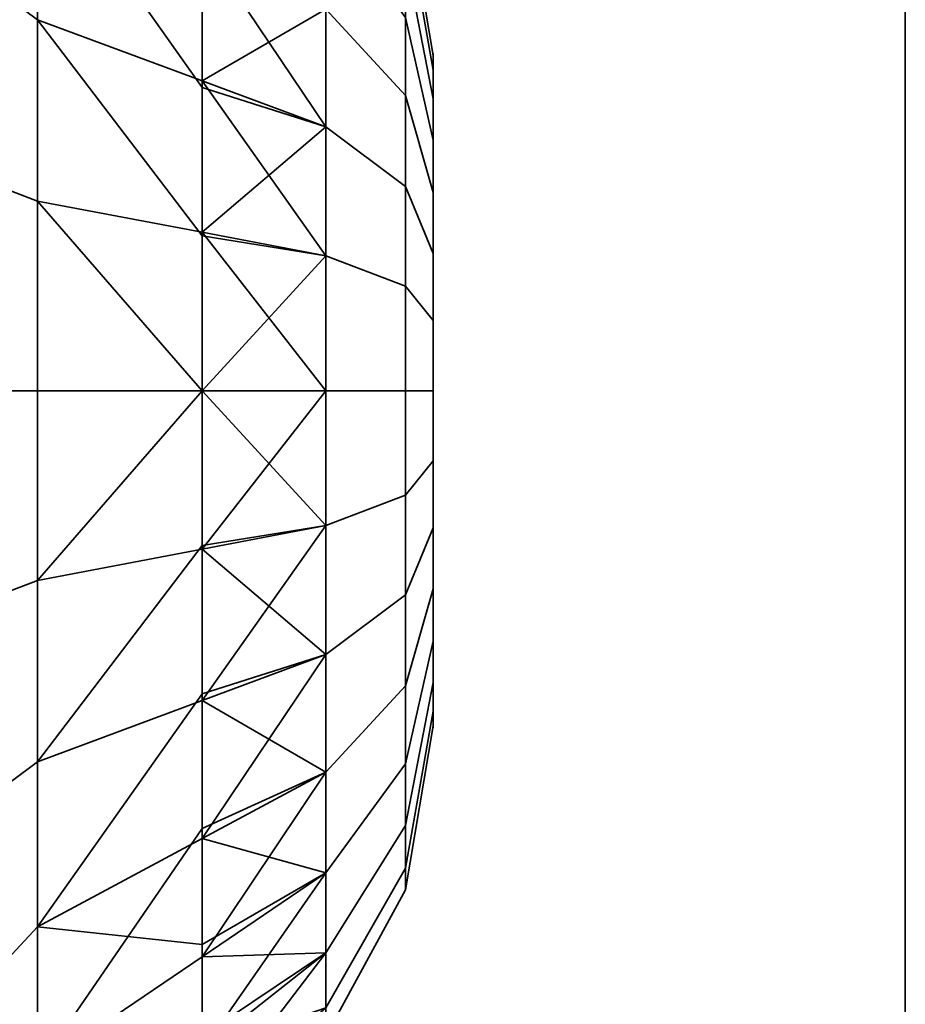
# Model space of a CAD drawing. Header units: millimetres. Extents: x -603 to 3703, y -120 to 249.
# Tile 838 of 1056: x 2486.19 to 2487.5, y -19.41 to -17.95. Entities that reach past the tile are written whole.
import ezdxf

# ---------------------------------------------------------------- set-up
doc = ezdxf.new("R2010")
doc.units = ezdxf.units.MM
doc.layers.add('151', color=7, linetype='Continuous', true_color=0xffffff)

# ---------------------------------------------------------------- blocks, each defined once
blk = doc.blocks.new('UG_SURFACE_003')
at = {"layer": '151', "color": 252, "linetype": 'Continuous', "lineweight": 35}
for points in [[(3702.5001, -30, 2213.0001), (3702.5001, 229.8, 2213.0001), (2297.4999, 229.8, 2213.0001), (2297.4999, -30, 2213.0001)], [(2447.5, -30, 2063), (2447.5, 229.8, 2063), (3552.5, 229.8, 2063), (3552.5, -30, 2063)]]:
    blk.add_3dface(points, dxfattribs=at)
blk = doc.blocks.new('UG_SURFACE_185')
at = {"layer": '151', "color": 252, "linetype": 'Continuous', "lineweight": 35}
for points in [[(2486.213, -17.4946, 1005.0948), (2486.213, -17.9497, 1004.7641), (2486.0547, -17.8315, 1004.4986), (2486.0547, -17.2787, 1004.9003)], [(2486.213, -17.4946, 1173.0947), (2486.213, -17.9497, 1172.7641), (2486.0547, -17.8315, 1172.4986), (2486.0547, -17.2787, 1172.9003)], [(2486.4571, -17.8504, 1005.1059), (2486.4571, -18.0404, 1004.9678), (2486.213, -17.9497, 1004.7641), (2486.213, -17.4946, 1005.0948)], [(2486.4571, -17.6603, 1173.244), (2486.4571, -18.0404, 1172.9678), (2486.213, -17.9497, 1172.7641), (2486.213, -17.4946, 1173.0947)], [(2486.213, -18.2187, 1007.3234), (2486.213, -17.7048, 1007.0945), (2486.0547, -17.534, 1007.3296), (2486.0547, -18.1583, 1007.6076)], [(2486.213, -18.2187, 1175.3234), (2486.213, -17.7048, 1175.0945), (2486.0547, -17.534, 1175.3296), (2486.0547, -18.1583, 1175.6076)], [(2486.6405, -17.7847, 1173.3559), (2486.6405, -18.1085, 1173.1206), (2486.4571, -18.0404, 1172.9678), (2486.4571, -17.6603, 1173.244)], [(2486.6405, -17.9342, 1005.2212), (2486.6405, -17.6664, 1005.5187), (2486.7589, -17.8551, 1005.6276), (2486.7589, -18.0623, 1005.3976)], [(2486.7589, -18.0623, 1174.6025), (2486.7589, -17.8551, 1174.3723), (2486.6405, -17.6664, 1174.4813), (2486.6405, -17.9342, 1174.7787)], [(2486.213, -17.7048, 1007.0945), (2486.213, -18.2187, 1007.3234), (2486.4571, -18.2651, 1007.1052), (2486.4571, -18.0505, 1007.0096)], [(2486.4571, -18.0505, 1007.0096), (2486.4571, -17.8359, 1006.9141), (2486.213, -17.7048, 1007.0945)], [(2486.4571, -18.2651, 1175.1052), (2486.4571, -17.8359, 1174.9141), (2486.213, -17.7048, 1175.0945), (2486.213, -18.2187, 1175.3234)], [(2486.7589, -17.8551, 1005.6276), (2486.7589, -17.7594, 1005.9222), (2486.8, -18.0027, 1005.9477), (2486.8, -18.067, 1005.7499)], [(2486.7589, -17.7594, 1005.9222), (2486.7589, -17.7918, 1006.2301), (2486.8, -18.0245, 1006.1545), (2486.8, -18.0027, 1005.9477)], [(2486.8, -18.067, 1174.25), (2486.8, -18.0027, 1174.0522), (2486.7589, -17.7594, 1174.0779), (2486.7589, -17.8551, 1174.3723)], [(2486.8, -18.0027, 1174.0522), (2486.8, -18.0245, 1173.8455), (2486.7589, -17.7918, 1173.7698), (2486.7589, -17.7594, 1174.0779)], [(2486.6405, -18.1085, 1006.8793), (2486.6405, -17.7847, 1006.6441), (2486.4571, -17.8359, 1006.9141)], [(2486.6405, -17.7847, 1006.6441), (2486.6405, -18.1085, 1006.8793), (2486.7589, -18.1971, 1006.6803), (2486.7589, -17.9466, 1006.4983)], [(2486.7589, -17.9466, 1173.5017), (2486.7589, -18.1971, 1173.3197), (2486.6405, -18.1085, 1173.1206), (2486.6405, -17.7847, 1173.3559)], [(2486.7589, -17.7918, 1006.2301), (2486.7589, -17.9466, 1006.4983), (2486.8, -18.1284, 1006.3345), (2486.8, -18.0245, 1006.1545)], [(2486.8, -18.0245, 1173.8455), (2486.8, -18.1284, 1173.6654), (2486.7589, -17.9466, 1173.5017), (2486.7589, -17.7918, 1173.7698)], [(2486.213, -17.9497, 1004.7641), (2486.213, -18.5, 1004.6471), (2486.0547, -18.5, 1004.3565), (2486.0547, -17.8315, 1004.4986)], [(2486.213, -17.9497, 1172.7641), (2486.213, -18.5, 1172.6471), (2486.0547, -18.5, 1172.3565), (2486.0547, -17.8315, 1172.4986)], [(2486.4571, -17.8359, 1006.9141), (2486.4571, -18.0505, 1007.0096), (2486.6405, -18.1085, 1006.8793)], [(2486.6405, -18.2999, 1174.9415), (2486.6405, -17.9342, 1174.7787), (2486.4571, -17.8359, 1174.9141), (2486.4571, -18.2651, 1175.1052)], [(2486.4571, -18.0404, 1004.9678), (2486.4571, -17.8504, 1005.1059), (2486.6405, -17.9342, 1005.2212)], [(2486.7589, -18.0623, 1005.3976), (2486.7589, -17.8551, 1005.6276), (2486.8, -18.067, 1005.7499), (2486.8, -18.2061, 1005.5954)], [(2486.8, -18.2061, 1174.4045), (2486.8, -18.067, 1174.25), (2486.7589, -17.8551, 1174.3723), (2486.7589, -18.0623, 1174.6025)], [(2486.6405, -17.9342, 1005.2212), (2486.6405, -18.2999, 1005.0584), (2486.4571, -18.0404, 1004.9678)], [(2486.6405, -18.2999, 1005.0584), (2486.6405, -17.9342, 1005.2212), (2486.7589, -18.0623, 1005.3976), (2486.7589, -18.3452, 1005.2716)], [(2486.7589, -18.3452, 1174.7284), (2486.7589, -18.0623, 1174.6025), (2486.6405, -17.9342, 1174.7787), (2486.6405, -18.2999, 1174.9415)], [(2486.7589, -17.9466, 1006.4983), (2486.7589, -18.1971, 1006.6803), (2486.8, -18.2966, 1006.4567), (2486.8, -18.1284, 1006.3345)], [(2486.8, -18.1284, 1173.6654), (2486.8, -18.2966, 1173.5432), (2486.7589, -18.1971, 1173.3197), (2486.7589, -17.9466, 1173.5017)], [(2486.213, -17.9497, 1004.7641), (2486.4571, -18.0404, 1004.9678), (2486.4571, -18.2702, 1004.9189)], [(2486.4571, -18.2702, 1004.9189), (2486.4571, -18.5, 1004.8702), (2486.213, -18.5, 1004.6471), (2486.213, -17.9497, 1004.7641)], [(2486.4571, -18.0404, 1172.9678), (2486.4571, -18.5, 1172.8702), (2486.213, -18.5, 1172.6471), (2486.213, -17.9497, 1172.7641)], [(2486.8, -18.067, 1005.7499), (2486.8, -18.0027, 1005.9477), (2486.8, -18.0245, 1006.1545), (2486.8, -18.5, 1006)], [(2486.8, -18.1284, 1173.6654), (2486.8, -18.0245, 1173.8455), (2486.8, -18.0027, 1174.0522), (2486.8, -18.5, 1174)], [(2486.8, -18.0027, 1174.0522), (2486.8, -18.067, 1174.25), (2486.8, -18.2061, 1174.4045), (2486.8, -18.5, 1174)], [(2486.8, -18.0245, 1006.1545), (2486.8, -18.1284, 1006.3345), (2486.8, -18.2966, 1006.4567), (2486.8, -18.5, 1006)], [(2486.6405, -18.2999, 1005.0584), (2486.4571, -18.2702, 1004.9189), (2486.4571, -18.0404, 1004.9678)], [(2486.6405, -18.1085, 1173.1206), (2486.6405, -18.5, 1173.0374), (2486.4571, -18.5, 1172.8702), (2486.4571, -18.0404, 1172.9678)], [(2486.6405, -18.1085, 1006.8793), (2486.4571, -18.0505, 1007.0096), (2486.4571, -18.2651, 1007.1052)], [(2486.7589, -18.3452, 1005.2716), (2486.7589, -18.0623, 1005.3976), (2486.8, -18.2061, 1005.5954), (2486.8, -18.396, 1005.5109)], [(2486.8, -18.396, 1174.489), (2486.8, -18.2061, 1174.4045), (2486.7589, -18.0623, 1174.6025), (2486.7589, -18.3452, 1174.7284)], [(2486.8, -18.396, 1005.5109), (2486.8, -18.2061, 1005.5954), (2486.8, -18.067, 1005.7499), (2486.8, -18.5, 1006)], [(2486.4571, -18.2651, 1007.1052), (2486.6405, -18.5, 1006.9625), (2486.6405, -18.1085, 1006.8793)], [(2486.6405, -18.1085, 1006.8793), (2486.6405, -18.5, 1006.9625), (2486.7589, -18.5, 1006.7446), (2486.7589, -18.1971, 1006.6803)], [(2486.7589, -18.1971, 1173.3197), (2486.7589, -18.5, 1173.2553), (2486.6405, -18.5, 1173.0374), (2486.6405, -18.1085, 1173.1206)], [(2486.8, -18.5, 1174), (2486.8, -18.2966, 1173.5432), (2486.8, -18.1284, 1173.6654)], [(2486.213, -18.7813, 1007.3234), (2486.213, -18.2187, 1007.3234), (2486.0547, -18.1583, 1007.6076), (2486.0547, -18.8417, 1007.6076)], [(2486.213, -18.7813, 1175.3234), (2486.213, -18.2187, 1175.3234), (2486.0547, -18.1583, 1175.6076), (2486.0547, -18.8417, 1175.6076)], [(2486.7589, -18.1971, 1006.6803), (2486.7589, -18.5, 1006.7446), (2486.8, -18.5, 1006.5), (2486.8, -18.2966, 1006.4567)], [(2486.8, -18.2966, 1173.5432), (2486.8, -18.5, 1173.4999), (2486.7589, -18.5, 1173.2553), (2486.7589, -18.1971, 1173.3197)], [(2486.8, -18.2061, 1174.4045), (2486.8, -18.396, 1174.489), (2486.8, -18.604, 1174.489), (2486.8, -18.5, 1174)], [(2486.4571, -18.5, 1007.1299), (2486.213, -18.2187, 1007.3234), (2486.213, -18.7813, 1007.3234)], [(2486.4571, -18.5, 1007.1299), (2486.4571, -18.2651, 1007.1052), (2486.213, -18.2187, 1007.3234)], [(2486.213, -18.2187, 1175.3234), (2486.213, -18.7813, 1175.3234), (2486.4571, -18.5, 1175.1299)], [(2486.4571, -18.5, 1175.1299), (2486.4571, -18.2651, 1175.1052), (2486.213, -18.2187, 1175.3234)], [(2486.4571, -18.2651, 1007.1052), (2486.4571, -18.5, 1007.1299), (2486.6405, -18.5, 1006.9625)], [(2486.6405, -18.2999, 1174.9415), (2486.4571, -18.2651, 1175.1052), (2486.4571, -18.5, 1175.1299)], [(2486.4571, -18.5, 1004.8702), (2486.4571, -18.2702, 1004.9189), (2486.6405, -18.2999, 1005.0584)], [(2486.8, -18.2966, 1006.4567), (2486.8, -18.5, 1006.5), (2486.8, -18.7034, 1006.4567), (2486.8, -18.5, 1006)], [(2486.8, -18.7034, 1173.5432), (2486.8, -18.5, 1173.4999), (2486.8, -18.2966, 1173.5432), (2486.8, -18.5, 1174)], [(2486.4571, -18.5, 1004.8702), (2486.6405, -18.2999, 1005.0584), (2486.6405, -18.7001, 1005.0584)], [(2486.4571, -18.5, 1175.1299), (2486.6405, -18.7001, 1174.9415), (2486.6405, -18.2999, 1174.9415)], [(2486.6405, -18.7001, 1005.0584), (2486.6405, -18.2999, 1005.0584), (2486.7589, -18.3452, 1005.2716), (2486.7589, -18.6548, 1005.2716)], [(2486.7589, -18.6548, 1174.7284), (2486.7589, -18.3452, 1174.7284), (2486.6405, -18.2999, 1174.9415), (2486.6405, -18.7001, 1174.9415)], [(2486.7589, -18.6548, 1005.2716), (2486.7589, -18.3452, 1005.2716), (2486.8, -18.396, 1005.5109), (2486.8, -18.604, 1005.5109)], [(2486.8, -18.604, 1174.489), (2486.8, -18.396, 1174.489), (2486.7589, -18.3452, 1174.7284), (2486.7589, -18.6548, 1174.7284)], [(2486.8, -18.7939, 1005.5954), (2486.8, -18.604, 1005.5109), (2486.8, -18.396, 1005.5109), (2486.8, -18.5, 1006)], [(2486.213, -18.5, 1004.6471), (2486.213, -19.0503, 1004.7641), (2486.0547, -19.1685, 1004.4986), (2486.0547, -18.5, 1004.3565)], [(2486.213, -18.5, 1172.6471), (2486.213, -19.0503, 1172.7641), (2486.0547, -19.1685, 1172.4986), (2486.0547, -18.5, 1172.3565)], [(2486.213, -18.7813, 1007.3234), (2486.4571, -18.7349, 1007.1052), (2486.4571, -18.5, 1007.1299)], [(2486.213, -19.0503, 1004.7641), (2486.213, -18.5, 1004.6471), (2486.4571, -18.5, 1004.8702), (2486.4571, -18.7298, 1004.9189)], [(2486.213, -18.7813, 1175.3234), (2486.4571, -18.7349, 1175.1052), (2486.4571, -18.5, 1175.1299)], [(2486.4571, -18.5, 1172.8702), (2486.4571, -18.9596, 1172.9678), (2486.213, -19.0503, 1172.7641), (2486.213, -18.5, 1172.6471)], [(2486.6405, -18.7001, 1005.0584), (2486.4571, -18.7298, 1004.9189), (2486.4571, -18.5, 1004.8702)], [(2486.6405, -18.8915, 1006.8793), (2486.6405, -18.5, 1006.9625), (2486.4571, -18.7349, 1007.1052)], [(2486.6405, -18.5, 1006.9625), (2486.4571, -18.5, 1007.1299), (2486.4571, -18.7349, 1007.1052)], [(2486.6405, -18.5, 1173.0374), (2486.6405, -18.8915, 1173.1206), (2486.4571, -18.9596, 1172.9678), (2486.4571, -18.5, 1172.8702)], [(2486.4571, -18.5, 1175.1299), (2486.4571, -18.7349, 1175.1052), (2486.6405, -18.7001, 1174.9415)], [(2486.6405, -18.5, 1006.9625), (2486.6405, -18.8915, 1006.8793), (2486.7589, -18.8029, 1006.6803), (2486.7589, -18.5, 1006.7446)], [(2486.7589, -18.5, 1173.2553), (2486.7589, -18.8029, 1173.3197), (2486.6405, -18.8915, 1173.1206), (2486.6405, -18.5, 1173.0374)], [(2486.7589, -18.5, 1006.7446), (2486.7589, -18.8029, 1006.6803), (2486.8, -18.7034, 1006.4567), (2486.8, -18.5, 1006.5)], [(2486.8, -18.5, 1173.4999), (2486.8, -18.7034, 1173.5432), (2486.7589, -18.8029, 1173.3197), (2486.7589, -18.5, 1173.2553)], [(2486.8, -18.5, 1006), (2486.8, -18.7034, 1006.4567), (2486.8, -18.8716, 1006.3345)], [(2486.8, -18.8716, 1006.3345), (2486.8, -18.9755, 1006.1545), (2486.8, -18.9973, 1005.9477), (2486.8, -18.5, 1006)], [(2486.8, -18.9973, 1005.9477), (2486.8, -18.933, 1005.7499), (2486.8, -18.7939, 1005.5954), (2486.8, -18.5, 1006)], [(2486.8, -18.604, 1174.489), (2486.8, -18.7939, 1174.4045), (2486.8, -18.933, 1174.25), (2486.8, -18.5, 1174)], [(2486.8, -18.933, 1174.25), (2486.8, -18.9973, 1174.0522), (2486.8, -18.9755, 1173.8455), (2486.8, -18.5, 1174)], [(2486.8, -18.9755, 1173.8455), (2486.8, -18.8716, 1173.6654), (2486.8, -18.7034, 1173.5432), (2486.8, -18.5, 1174)], [(2486.7589, -18.9377, 1005.3976), (2486.7589, -18.6548, 1005.2716), (2486.8, -18.604, 1005.5109), (2486.8, -18.7939, 1005.5954)], [(2486.8, -18.7939, 1174.4045), (2486.8, -18.604, 1174.489), (2486.7589, -18.6548, 1174.7284), (2486.7589, -18.9377, 1174.6025)], [(2486.6405, -19.0658, 1005.2212), (2486.6405, -18.7001, 1005.0584), (2486.7589, -18.6548, 1005.2716), (2486.7589, -18.9377, 1005.3976)], [(2486.7589, -18.9377, 1174.6025), (2486.7589, -18.6548, 1174.7284), (2486.6405, -18.7001, 1174.9415), (2486.6405, -19.0658, 1174.7787)], [(2486.4571, -18.9596, 1004.9678), (2486.6405, -18.7001, 1005.0584), (2486.6405, -19.0658, 1005.2212)], [(2486.4571, -18.9596, 1004.9678), (2486.4571, -18.7298, 1004.9189), (2486.6405, -18.7001, 1005.0584)], [(2486.6405, -19.0658, 1174.7787), (2486.6405, -18.7001, 1174.9415), (2486.4571, -18.7349, 1175.1052), (2486.4571, -19.1641, 1174.9141)], [(2486.7589, -18.8029, 1006.6803), (2486.7589, -19.0534, 1006.4983), (2486.8, -18.8716, 1006.3345), (2486.8, -18.7034, 1006.4567)], [(2486.8, -18.7034, 1173.5432), (2486.8, -18.8716, 1173.6654), (2486.7589, -19.0534, 1173.5017), (2486.7589, -18.8029, 1173.3197)], [(2486.4571, -18.7298, 1004.9189), (2486.4571, -18.9596, 1004.9678), (2486.213, -19.0503, 1004.7641)], [(2486.4571, -18.9495, 1007.0096), (2486.4571, -18.7349, 1007.1052), (2486.213, -18.7813, 1007.3234), (2486.213, -19.2952, 1007.0945)], [(2486.4571, -19.1641, 1174.9141), (2486.4571, -18.7349, 1175.1052), (2486.213, -18.7813, 1175.3234), (2486.213, -19.2952, 1175.0945)], [(2486.4571, -18.7349, 1007.1052), (2486.4571, -18.9495, 1007.0096), (2486.6405, -18.8915, 1006.8793)], [(2486.213, -19.2952, 1007.0945), (2486.213, -18.7813, 1007.3234), (2486.0547, -18.8417, 1007.6076), (2486.0547, -19.466, 1007.3296)], [(2486.213, -19.2952, 1175.0945), (2486.213, -18.7813, 1175.3234), (2486.0547, -18.8417, 1175.6076), (2486.0547, -19.466, 1175.3296)], [(2486.7589, -19.1449, 1005.6276), (2486.7589, -18.9377, 1005.3976), (2486.8, -18.7939, 1005.5954), (2486.8, -18.933, 1005.7499)], [(2486.8, -18.933, 1174.25), (2486.8, -18.7939, 1174.4045), (2486.7589, -18.9377, 1174.6025), (2486.7589, -19.1449, 1174.3723)], [(2486.6405, -18.8915, 1006.8793), (2486.6405, -19.2153, 1006.6441), (2486.7589, -19.0534, 1006.4983), (2486.7589, -18.8029, 1006.6803)], [(2486.7589, -18.8029, 1173.3197), (2486.7589, -19.0534, 1173.5017), (2486.6405, -19.2153, 1173.3559), (2486.6405, -18.8915, 1173.1206)], [(2486.7589, -19.0534, 1006.4983), (2486.7589, -19.2082, 1006.2301), (2486.8, -18.9755, 1006.1545), (2486.8, -18.8716, 1006.3345)], [(2486.8, -18.8716, 1173.6654), (2486.8, -18.9755, 1173.8455), (2486.7589, -19.2082, 1173.7698), (2486.7589, -19.0534, 1173.5017)], [(2486.6405, -18.8915, 1006.8793), (2486.4571, -18.9495, 1007.0096), (2486.4571, -19.1641, 1006.9141)], [(2486.4571, -19.1641, 1006.9141), (2486.6405, -19.2153, 1006.6441), (2486.6405, -18.8915, 1006.8793)], [(2486.6405, -18.8915, 1173.1206), (2486.6405, -19.2153, 1173.3559), (2486.4571, -19.3397, 1173.244), (2486.4571, -18.9596, 1172.9678)], [(2486.6405, -19.3336, 1005.5187), (2486.6405, -19.0658, 1005.2212), (2486.7589, -18.9377, 1005.3976), (2486.7589, -19.1449, 1005.6276)], [(2486.7589, -19.1449, 1174.3723), (2486.7589, -18.9377, 1174.6025), (2486.6405, -19.0658, 1174.7787), (2486.6405, -19.3336, 1174.4813)], [(2486.7589, -19.2406, 1005.9222), (2486.7589, -19.1449, 1005.6276), (2486.8, -18.933, 1005.7499), (2486.8, -18.9973, 1005.9477)], [(2486.8, -18.9973, 1174.0522), (2486.8, -18.933, 1174.25), (2486.7589, -19.1449, 1174.3723), (2486.7589, -19.2406, 1174.0779)], [(2486.213, -19.2952, 1007.0945), (2486.4571, -19.1641, 1006.9141), (2486.4571, -18.9495, 1007.0096)], [(2486.213, -19.5054, 1005.0948), (2486.213, -19.0503, 1004.7641), (2486.4571, -18.9596, 1004.9678), (2486.4571, -19.1496, 1005.1059)], [(2486.4571, -18.9596, 1172.9678), (2486.4571, -19.3397, 1173.244), (2486.213, -19.5054, 1173.0947), (2486.213, -19.0503, 1172.7641)], [(2486.6405, -19.0658, 1005.2212), (2486.4571, -19.1496, 1005.1059), (2486.4571, -18.9596, 1004.9678)], [(2486.7589, -19.2082, 1006.2301), (2486.7589, -19.2406, 1005.9222), (2486.8, -18.9973, 1005.9477), (2486.8, -18.9755, 1006.1545)], [(2486.8, -18.9755, 1173.8455), (2486.8, -18.9973, 1174.0522), (2486.7589, -19.2406, 1174.0779), (2486.7589, -19.2082, 1173.7698)], [(2486.213, -19.0503, 1004.7641), (2486.213, -19.5054, 1005.0948), (2486.0547, -19.7213, 1004.9003), (2486.0547, -19.1685, 1004.4986)], [(2486.213, -19.0503, 1172.7641), (2486.213, -19.5054, 1173.0947), (2486.0547, -19.7213, 1172.9003), (2486.0547, -19.1685, 1172.4986)], [(2486.6405, -19.2153, 1006.6441), (2486.6405, -19.4155, 1006.2975), (2486.7589, -19.2082, 1006.2301), (2486.7589, -19.0534, 1006.4983)], [(2486.7589, -19.0534, 1173.5017), (2486.7589, -19.2082, 1173.7698), (2486.6405, -19.4155, 1173.7026), (2486.6405, -19.2153, 1173.3559)], [(2486.4571, -19.3397, 1005.244), (2486.6405, -19.0658, 1005.2212), (2486.6405, -19.3336, 1005.5187)], [(2486.4571, -19.3397, 1005.244), (2486.4571, -19.1496, 1005.1059), (2486.6405, -19.0658, 1005.2212)], [(2486.6405, -19.3336, 1174.4813), (2486.6405, -19.0658, 1174.7787), (2486.4571, -19.1641, 1174.9141), (2486.4571, -19.4785, 1174.565)], [(2486.6405, -19.4573, 1005.8994), (2486.6405, -19.3336, 1005.5187), (2486.7589, -19.1449, 1005.6276), (2486.7589, -19.2406, 1005.9222)], [(2486.7589, -19.2406, 1174.0779), (2486.7589, -19.1449, 1174.3723), (2486.6405, -19.3336, 1174.4813), (2486.6405, -19.4573, 1174.1006)], [(2486.4571, -19.1496, 1005.1059), (2486.4571, -19.3397, 1005.244), (2486.213, -19.5054, 1005.0948)], [(2486.4571, -19.3213, 1006.7395), (2486.4571, -19.1641, 1006.9141), (2486.213, -19.2952, 1007.0945)], [(2486.4571, -19.4785, 1174.565), (2486.4571, -19.1641, 1174.9141), (2486.213, -19.2952, 1175.0945), (2486.213, -19.6717, 1174.6764)], [(2486.4571, -19.1641, 1006.9141), (2486.4571, -19.3213, 1006.7395), (2486.6405, -19.2153, 1006.6441)], [(2486.6405, -19.4155, 1006.2975), (2486.6405, -19.2153, 1006.6441), (2486.4571, -19.4785, 1006.565)], [(2486.6405, -19.2153, 1006.6441), (2486.4571, -19.3213, 1006.7395), (2486.4571, -19.4785, 1006.565)], [(2486.6405, -19.2153, 1173.3559), (2486.6405, -19.4155, 1173.7026), (2486.4571, -19.5746, 1173.6509), (2486.4571, -19.3397, 1173.244)], [(2486.6405, -19.4155, 1006.2975), (2486.6405, -19.4573, 1005.8994), (2486.7589, -19.2406, 1005.9222), (2486.7589, -19.2082, 1006.2301)], [(2486.7589, -19.2082, 1173.7698), (2486.7589, -19.2406, 1174.0779), (2486.6405, -19.4573, 1174.1006), (2486.6405, -19.4155, 1173.7026)], [(2486.213, -19.6717, 1006.6764), (2486.213, -19.2952, 1007.0945), (2486.0547, -19.466, 1007.3296), (2486.0547, -19.9233, 1006.8218)], [(2486.213, -19.6717, 1174.6764), (2486.213, -19.2952, 1175.0945), (2486.0547, -19.466, 1175.3296), (2486.0547, -19.9233, 1174.8217)], [(2486.213, -19.2952, 1007.0945), (2486.213, -19.6717, 1006.6764), (2486.4571, -19.4785, 1006.565), (2486.4571, -19.3213, 1006.7395)], [(2486.6405, -19.3336, 1005.5187), (2486.4571, -19.4571, 1005.4474), (2486.4571, -19.3397, 1005.244)], [(2486.6405, -19.3336, 1005.5187), (2486.6405, -19.4573, 1005.8994), (2486.4571, -19.5746, 1005.6509)], [(2486.4571, -19.5746, 1005.6509), (2486.4571, -19.4571, 1005.4474), (2486.6405, -19.3336, 1005.5187)], [(2486.6405, -19.4573, 1174.1006), (2486.6405, -19.3336, 1174.4813), (2486.4571, -19.4785, 1174.565), (2486.4571, -19.6237, 1174.1182)], [(2486.213, -19.7867, 1005.582), (2486.213, -19.5054, 1005.0948), (2486.4571, -19.3397, 1005.244), (2486.4571, -19.4571, 1005.4474)], [(2486.4571, -19.3397, 1173.244), (2486.4571, -19.5746, 1173.6509), (2486.213, -19.7867, 1173.582), (2486.213, -19.5054, 1173.0947)]]:
    blk.add_3dface(points, dxfattribs=at)
blk = doc.blocks.new('UG_SURFACE_226')
at = {"layer": '151', "color": 252, "linetype": 'Continuous', "lineweight": 35}
for points in [[(2486.213, -17.4946, 1005.0948), (2486.213, -17.9497, 1004.7641), (2486.0547, -17.8315, 1004.4986), (2486.0547, -17.2787, 1004.9003)], [(2486.213, -17.4946, 1173.0947), (2486.213, -17.9497, 1172.7641), (2486.0547, -17.8315, 1172.4986), (2486.0547, -17.2787, 1172.9003)], [(2486.4571, -17.8504, 1005.1059), (2486.4571, -18.0404, 1004.9678), (2486.213, -17.9497, 1004.7641), (2486.213, -17.4946, 1005.0948)], [(2486.4571, -17.6603, 1173.244), (2486.4571, -18.0404, 1172.9678), (2486.213, -17.9497, 1172.7641), (2486.213, -17.4946, 1173.0947)], [(2486.213, -18.2187, 1007.3234), (2486.213, -17.7048, 1007.0945), (2486.0547, -17.534, 1007.3296), (2486.0547, -18.1583, 1007.6076)], [(2486.213, -18.2187, 1175.3234), (2486.213, -17.7048, 1175.0945), (2486.0547, -17.534, 1175.3296), (2486.0547, -18.1583, 1175.6076)], [(2486.6405, -17.7847, 1173.3559), (2486.6405, -18.1085, 1173.1206), (2486.4571, -18.0404, 1172.9678), (2486.4571, -17.6603, 1173.244)], [(2486.6405, -17.9342, 1005.2212), (2486.6405, -17.6664, 1005.5187), (2486.7589, -17.8551, 1005.6276), (2486.7589, -18.0623, 1005.3976)], [(2486.7589, -18.0623, 1174.6025), (2486.7589, -17.8551, 1174.3723), (2486.6405, -17.6664, 1174.4813), (2486.6405, -17.9342, 1174.7787)], [(2486.213, -17.7048, 1007.0945), (2486.213, -18.2187, 1007.3234), (2486.4571, -18.2651, 1007.1052), (2486.4571, -18.0505, 1007.0096)], [(2486.4571, -18.0505, 1007.0096), (2486.4571, -17.8359, 1006.9141), (2486.213, -17.7048, 1007.0945)], [(2486.4571, -18.2651, 1175.1052), (2486.4571, -17.8359, 1174.9141), (2486.213, -17.7048, 1175.0945), (2486.213, -18.2187, 1175.3234)], [(2486.7589, -17.8551, 1005.6276), (2486.7589, -17.7594, 1005.9222), (2486.8, -18.0027, 1005.9477), (2486.8, -18.067, 1005.7499)], [(2486.7589, -17.7594, 1005.9222), (2486.7589, -17.7918, 1006.2301), (2486.8, -18.0245, 1006.1545), (2486.8, -18.0027, 1005.9477)], [(2486.8, -18.067, 1174.25), (2486.8, -18.0027, 1174.0522), (2486.7589, -17.7594, 1174.0779), (2486.7589, -17.8551, 1174.3723)], [(2486.8, -18.0027, 1174.0522), (2486.8, -18.0245, 1173.8455), (2486.7589, -17.7918, 1173.7698), (2486.7589, -17.7594, 1174.0779)], [(2486.6405, -18.1085, 1006.8793), (2486.6405, -17.7847, 1006.6441), (2486.4571, -17.8359, 1006.9141)], [(2486.6405, -17.7847, 1006.6441), (2486.6405, -18.1085, 1006.8793), (2486.7589, -18.1971, 1006.6803), (2486.7589, -17.9466, 1006.4983)], [(2486.7589, -17.9466, 1173.5017), (2486.7589, -18.1971, 1173.3197), (2486.6405, -18.1085, 1173.1206), (2486.6405, -17.7847, 1173.3559)], [(2486.7589, -17.7918, 1006.2301), (2486.7589, -17.9466, 1006.4983), (2486.8, -18.1284, 1006.3345), (2486.8, -18.0245, 1006.1545)], [(2486.8, -18.0245, 1173.8455), (2486.8, -18.1284, 1173.6654), (2486.7589, -17.9466, 1173.5017), (2486.7589, -17.7918, 1173.7698)], [(2486.213, -17.9497, 1004.7641), (2486.213, -18.5, 1004.6471), (2486.0547, -18.5, 1004.3565), (2486.0547, -17.8315, 1004.4986)], [(2486.213, -17.9497, 1172.7641), (2486.213, -18.5, 1172.6471), (2486.0547, -18.5, 1172.3565), (2486.0547, -17.8315, 1172.4986)], [(2486.4571, -17.8359, 1006.9141), (2486.4571, -18.0505, 1007.0096), (2486.6405, -18.1085, 1006.8793)], [(2486.6405, -18.2999, 1174.9415), (2486.6405, -17.9342, 1174.7787), (2486.4571, -17.8359, 1174.9141), (2486.4571, -18.2651, 1175.1052)], [(2486.4571, -18.0404, 1004.9678), (2486.4571, -17.8504, 1005.1059), (2486.6405, -17.9342, 1005.2212)], [(2486.7589, -18.0623, 1005.3976), (2486.7589, -17.8551, 1005.6276), (2486.8, -18.067, 1005.7499), (2486.8, -18.2061, 1005.5954)], [(2486.8, -18.2061, 1174.4045), (2486.8, -18.067, 1174.25), (2486.7589, -17.8551, 1174.3723), (2486.7589, -18.0623, 1174.6025)], [(2486.6405, -17.9342, 1005.2212), (2486.6405, -18.2999, 1005.0584), (2486.4571, -18.0404, 1004.9678)], [(2486.6405, -18.2999, 1005.0584), (2486.6405, -17.9342, 1005.2212), (2486.7589, -18.0623, 1005.3976), (2486.7589, -18.3452, 1005.2716)], [(2486.7589, -18.3452, 1174.7284), (2486.7589, -18.0623, 1174.6025), (2486.6405, -17.9342, 1174.7787), (2486.6405, -18.2999, 1174.9415)], [(2486.7589, -17.9466, 1006.4983), (2486.7589, -18.1971, 1006.6803), (2486.8, -18.2966, 1006.4567), (2486.8, -18.1284, 1006.3345)], [(2486.8, -18.1284, 1173.6654), (2486.8, -18.2966, 1173.5432), (2486.7589, -18.1971, 1173.3197), (2486.7589, -17.9466, 1173.5017)], [(2486.213, -17.9497, 1004.7641), (2486.4571, -18.0404, 1004.9678), (2486.4571, -18.2702, 1004.9189)], [(2486.4571, -18.2702, 1004.9189), (2486.4571, -18.5, 1004.8702), (2486.213, -18.5, 1004.6471), (2486.213, -17.9497, 1004.7641)], [(2486.4571, -18.0404, 1172.9678), (2486.4571, -18.5, 1172.8702), (2486.213, -18.5, 1172.6471), (2486.213, -17.9497, 1172.7641)], [(2486.8, -18.067, 1005.7499), (2486.8, -18.0027, 1005.9477), (2486.8, -18.0245, 1006.1545), (2486.8, -18.5, 1006)], [(2486.8, -18.1284, 1173.6654), (2486.8, -18.0245, 1173.8455), (2486.8, -18.0027, 1174.0522), (2486.8, -18.5, 1174)], [(2486.8, -18.0027, 1174.0522), (2486.8, -18.067, 1174.25), (2486.8, -18.2061, 1174.4045), (2486.8, -18.5, 1174)], [(2486.8, -18.0245, 1006.1545), (2486.8, -18.1284, 1006.3345), (2486.8, -18.2966, 1006.4567), (2486.8, -18.5, 1006)], [(2486.6405, -18.2999, 1005.0584), (2486.4571, -18.2702, 1004.9189), (2486.4571, -18.0404, 1004.9678)], [(2486.6405, -18.1085, 1173.1206), (2486.6405, -18.5, 1173.0374), (2486.4571, -18.5, 1172.8702), (2486.4571, -18.0404, 1172.9678)], [(2486.6405, -18.1085, 1006.8793), (2486.4571, -18.0505, 1007.0096), (2486.4571, -18.2651, 1007.1052)], [(2486.7589, -18.3452, 1005.2716), (2486.7589, -18.0623, 1005.3976), (2486.8, -18.2061, 1005.5954), (2486.8, -18.396, 1005.5109)], [(2486.8, -18.396, 1174.489), (2486.8, -18.2061, 1174.4045), (2486.7589, -18.0623, 1174.6025), (2486.7589, -18.3452, 1174.7284)], [(2486.8, -18.396, 1005.5109), (2486.8, -18.2061, 1005.5954), (2486.8, -18.067, 1005.7499), (2486.8, -18.5, 1006)], [(2486.4571, -18.2651, 1007.1052), (2486.6405, -18.5, 1006.9625), (2486.6405, -18.1085, 1006.8793)], [(2486.6405, -18.1085, 1006.8793), (2486.6405, -18.5, 1006.9625), (2486.7589, -18.5, 1006.7446), (2486.7589, -18.1971, 1006.6803)], [(2486.7589, -18.1971, 1173.3197), (2486.7589, -18.5, 1173.2553), (2486.6405, -18.5, 1173.0374), (2486.6405, -18.1085, 1173.1206)], [(2486.8, -18.5, 1174), (2486.8, -18.2966, 1173.5432), (2486.8, -18.1284, 1173.6654)], [(2486.213, -18.7813, 1007.3234), (2486.213, -18.2187, 1007.3234), (2486.0547, -18.1583, 1007.6076), (2486.0547, -18.8417, 1007.6076)], [(2486.213, -18.7813, 1175.3234), (2486.213, -18.2187, 1175.3234), (2486.0547, -18.1583, 1175.6076), (2486.0547, -18.8417, 1175.6076)], [(2486.7589, -18.1971, 1006.6803), (2486.7589, -18.5, 1006.7446), (2486.8, -18.5, 1006.5), (2486.8, -18.2966, 1006.4567)], [(2486.8, -18.2966, 1173.5432), (2486.8, -18.5, 1173.4999), (2486.7589, -18.5, 1173.2553), (2486.7589, -18.1971, 1173.3197)], [(2486.8, -18.2061, 1174.4045), (2486.8, -18.396, 1174.489), (2486.8, -18.604, 1174.489), (2486.8, -18.5, 1174)], [(2486.4571, -18.5, 1007.1299), (2486.213, -18.2187, 1007.3234), (2486.213, -18.7813, 1007.3234)], [(2486.4571, -18.5, 1007.1299), (2486.4571, -18.2651, 1007.1052), (2486.213, -18.2187, 1007.3234)], [(2486.213, -18.2187, 1175.3234), (2486.213, -18.7813, 1175.3234), (2486.4571, -18.5, 1175.1299)], [(2486.4571, -18.5, 1175.1299), (2486.4571, -18.2651, 1175.1052), (2486.213, -18.2187, 1175.3234)], [(2486.4571, -18.2651, 1007.1052), (2486.4571, -18.5, 1007.1299), (2486.6405, -18.5, 1006.9625)], [(2486.6405, -18.2999, 1174.9415), (2486.4571, -18.2651, 1175.1052), (2486.4571, -18.5, 1175.1299)], [(2486.4571, -18.5, 1004.8702), (2486.4571, -18.2702, 1004.9189), (2486.6405, -18.2999, 1005.0584)], [(2486.8, -18.2966, 1006.4567), (2486.8, -18.5, 1006.5), (2486.8, -18.7034, 1006.4567), (2486.8, -18.5, 1006)], [(2486.8, -18.7034, 1173.5432), (2486.8, -18.5, 1173.4999), (2486.8, -18.2966, 1173.5432), (2486.8, -18.5, 1174)], [(2486.4571, -18.5, 1004.8702), (2486.6405, -18.2999, 1005.0584), (2486.6405, -18.7001, 1005.0584)], [(2486.4571, -18.5, 1175.1299), (2486.6405, -18.7001, 1174.9415), (2486.6405, -18.2999, 1174.9415)], [(2486.6405, -18.7001, 1005.0584), (2486.6405, -18.2999, 1005.0584), (2486.7589, -18.3452, 1005.2716), (2486.7589, -18.6548, 1005.2716)], [(2486.7589, -18.6548, 1174.7284), (2486.7589, -18.3452, 1174.7284), (2486.6405, -18.2999, 1174.9415), (2486.6405, -18.7001, 1174.9415)], [(2486.7589, -18.6548, 1005.2716), (2486.7589, -18.3452, 1005.2716), (2486.8, -18.396, 1005.5109), (2486.8, -18.604, 1005.5109)], [(2486.8, -18.604, 1174.489), (2486.8, -18.396, 1174.489), (2486.7589, -18.3452, 1174.7284), (2486.7589, -18.6548, 1174.7284)], [(2486.8, -18.7939, 1005.5954), (2486.8, -18.604, 1005.5109), (2486.8, -18.396, 1005.5109), (2486.8, -18.5, 1006)], [(2486.213, -18.5, 1004.6471), (2486.213, -19.0503, 1004.7641), (2486.0547, -19.1685, 1004.4986), (2486.0547, -18.5, 1004.3565)], [(2486.213, -18.5, 1172.6471), (2486.213, -19.0503, 1172.7641), (2486.0547, -19.1685, 1172.4986), (2486.0547, -18.5, 1172.3565)], [(2486.213, -18.7813, 1007.3234), (2486.4571, -18.7349, 1007.1052), (2486.4571, -18.5, 1007.1299)], [(2486.213, -19.0503, 1004.7641), (2486.213, -18.5, 1004.6471), (2486.4571, -18.5, 1004.8702), (2486.4571, -18.7298, 1004.9189)], [(2486.213, -18.7813, 1175.3234), (2486.4571, -18.7349, 1175.1052), (2486.4571, -18.5, 1175.1299)], [(2486.4571, -18.5, 1172.8702), (2486.4571, -18.9596, 1172.9678), (2486.213, -19.0503, 1172.7641), (2486.213, -18.5, 1172.6471)], [(2486.6405, -18.7001, 1005.0584), (2486.4571, -18.7298, 1004.9189), (2486.4571, -18.5, 1004.8702)], [(2486.6405, -18.8915, 1006.8793), (2486.6405, -18.5, 1006.9625), (2486.4571, -18.7349, 1007.1052)], [(2486.6405, -18.5, 1006.9625), (2486.4571, -18.5, 1007.1299), (2486.4571, -18.7349, 1007.1052)], [(2486.6405, -18.5, 1173.0374), (2486.6405, -18.8915, 1173.1206), (2486.4571, -18.9596, 1172.9678), (2486.4571, -18.5, 1172.8702)], [(2486.4571, -18.5, 1175.1299), (2486.4571, -18.7349, 1175.1052), (2486.6405, -18.7001, 1174.9415)], [(2486.6405, -18.5, 1006.9625), (2486.6405, -18.8915, 1006.8793), (2486.7589, -18.8029, 1006.6803), (2486.7589, -18.5, 1006.7446)], [(2486.7589, -18.5, 1173.2553), (2486.7589, -18.8029, 1173.3197), (2486.6405, -18.8915, 1173.1206), (2486.6405, -18.5, 1173.0374)], [(2486.7589, -18.5, 1006.7446), (2486.7589, -18.8029, 1006.6803), (2486.8, -18.7034, 1006.4567), (2486.8, -18.5, 1006.5)], [(2486.8, -18.5, 1173.4999), (2486.8, -18.7034, 1173.5432), (2486.7589, -18.8029, 1173.3197), (2486.7589, -18.5, 1173.2553)], [(2486.8, -18.5, 1006), (2486.8, -18.7034, 1006.4567), (2486.8, -18.8716, 1006.3345)], [(2486.8, -18.8716, 1006.3345), (2486.8, -18.9755, 1006.1545), (2486.8, -18.9973, 1005.9477), (2486.8, -18.5, 1006)], [(2486.8, -18.9973, 1005.9477), (2486.8, -18.933, 1005.7499), (2486.8, -18.7939, 1005.5954), (2486.8, -18.5, 1006)], [(2486.8, -18.604, 1174.489), (2486.8, -18.7939, 1174.4045), (2486.8, -18.933, 1174.25), (2486.8, -18.5, 1174)], [(2486.8, -18.933, 1174.25), (2486.8, -18.9973, 1174.0522), (2486.8, -18.9755, 1173.8455), (2486.8, -18.5, 1174)], [(2486.8, -18.9755, 1173.8455), (2486.8, -18.8716, 1173.6654), (2486.8, -18.7034, 1173.5432), (2486.8, -18.5, 1174)], [(2486.7589, -18.9377, 1005.3976), (2486.7589, -18.6548, 1005.2716), (2486.8, -18.604, 1005.5109), (2486.8, -18.7939, 1005.5954)], [(2486.8, -18.7939, 1174.4045), (2486.8, -18.604, 1174.489), (2486.7589, -18.6548, 1174.7284), (2486.7589, -18.9377, 1174.6025)], [(2486.6405, -19.0658, 1005.2212), (2486.6405, -18.7001, 1005.0584), (2486.7589, -18.6548, 1005.2716), (2486.7589, -18.9377, 1005.3976)], [(2486.7589, -18.9377, 1174.6025), (2486.7589, -18.6548, 1174.7284), (2486.6405, -18.7001, 1174.9415), (2486.6405, -19.0658, 1174.7787)], [(2486.4571, -18.9596, 1004.9678), (2486.6405, -18.7001, 1005.0584), (2486.6405, -19.0658, 1005.2212)], [(2486.4571, -18.9596, 1004.9678), (2486.4571, -18.7298, 1004.9189), (2486.6405, -18.7001, 1005.0584)], [(2486.6405, -19.0658, 1174.7787), (2486.6405, -18.7001, 1174.9415), (2486.4571, -18.7349, 1175.1052), (2486.4571, -19.1641, 1174.9141)], [(2486.7589, -18.8029, 1006.6803), (2486.7589, -19.0534, 1006.4983), (2486.8, -18.8716, 1006.3345), (2486.8, -18.7034, 1006.4567)], [(2486.8, -18.7034, 1173.5432), (2486.8, -18.8716, 1173.6654), (2486.7589, -19.0534, 1173.5017), (2486.7589, -18.8029, 1173.3197)], [(2486.4571, -18.7298, 1004.9189), (2486.4571, -18.9596, 1004.9678), (2486.213, -19.0503, 1004.7641)], [(2486.4571, -18.9495, 1007.0096), (2486.4571, -18.7349, 1007.1052), (2486.213, -18.7813, 1007.3234), (2486.213, -19.2952, 1007.0945)], [(2486.4571, -19.1641, 1174.9141), (2486.4571, -18.7349, 1175.1052), (2486.213, -18.7813, 1175.3234), (2486.213, -19.2952, 1175.0945)], [(2486.4571, -18.7349, 1007.1052), (2486.4571, -18.9495, 1007.0096), (2486.6405, -18.8915, 1006.8793)], [(2486.213, -19.2952, 1007.0945), (2486.213, -18.7813, 1007.3234), (2486.0547, -18.8417, 1007.6076), (2486.0547, -19.466, 1007.3296)], [(2486.213, -19.2952, 1175.0945), (2486.213, -18.7813, 1175.3234), (2486.0547, -18.8417, 1175.6076), (2486.0547, -19.466, 1175.3296)], [(2486.7589, -19.1449, 1005.6276), (2486.7589, -18.9377, 1005.3976), (2486.8, -18.7939, 1005.5954), (2486.8, -18.933, 1005.7499)], [(2486.8, -18.933, 1174.25), (2486.8, -18.7939, 1174.4045), (2486.7589, -18.9377, 1174.6025), (2486.7589, -19.1449, 1174.3723)], [(2486.6405, -18.8915, 1006.8793), (2486.6405, -19.2153, 1006.6441), (2486.7589, -19.0534, 1006.4983), (2486.7589, -18.8029, 1006.6803)], [(2486.7589, -18.8029, 1173.3197), (2486.7589, -19.0534, 1173.5017), (2486.6405, -19.2153, 1173.3559), (2486.6405, -18.8915, 1173.1206)], [(2486.7589, -19.0534, 1006.4983), (2486.7589, -19.2082, 1006.2301), (2486.8, -18.9755, 1006.1545), (2486.8, -18.8716, 1006.3345)], [(2486.8, -18.8716, 1173.6654), (2486.8, -18.9755, 1173.8455), (2486.7589, -19.2082, 1173.7698), (2486.7589, -19.0534, 1173.5017)], [(2486.6405, -18.8915, 1006.8793), (2486.4571, -18.9495, 1007.0096), (2486.4571, -19.1641, 1006.9141)], [(2486.4571, -19.1641, 1006.9141), (2486.6405, -19.2153, 1006.6441), (2486.6405, -18.8915, 1006.8793)], [(2486.6405, -18.8915, 1173.1206), (2486.6405, -19.2153, 1173.3559), (2486.4571, -19.3397, 1173.244), (2486.4571, -18.9596, 1172.9678)], [(2486.6405, -19.3336, 1005.5187), (2486.6405, -19.0658, 1005.2212), (2486.7589, -18.9377, 1005.3976), (2486.7589, -19.1449, 1005.6276)], [(2486.7589, -19.1449, 1174.3723), (2486.7589, -18.9377, 1174.6025), (2486.6405, -19.0658, 1174.7787), (2486.6405, -19.3336, 1174.4813)], [(2486.7589, -19.2406, 1005.9222), (2486.7589, -19.1449, 1005.6276), (2486.8, -18.933, 1005.7499), (2486.8, -18.9973, 1005.9477)], [(2486.8, -18.9973, 1174.0522), (2486.8, -18.933, 1174.25), (2486.7589, -19.1449, 1174.3723), (2486.7589, -19.2406, 1174.0779)], [(2486.213, -19.2952, 1007.0945), (2486.4571, -19.1641, 1006.9141), (2486.4571, -18.9495, 1007.0096)], [(2486.213, -19.5054, 1005.0948), (2486.213, -19.0503, 1004.7641), (2486.4571, -18.9596, 1004.9678), (2486.4571, -19.1496, 1005.1059)], [(2486.4571, -18.9596, 1172.9678), (2486.4571, -19.3397, 1173.244), (2486.213, -19.5054, 1173.0947), (2486.213, -19.0503, 1172.7641)], [(2486.6405, -19.0658, 1005.2212), (2486.4571, -19.1496, 1005.1059), (2486.4571, -18.9596, 1004.9678)], [(2486.7589, -19.2082, 1006.2301), (2486.7589, -19.2406, 1005.9222), (2486.8, -18.9973, 1005.9477), (2486.8, -18.9755, 1006.1545)], [(2486.8, -18.9755, 1173.8455), (2486.8, -18.9973, 1174.0522), (2486.7589, -19.2406, 1174.0779), (2486.7589, -19.2082, 1173.7698)], [(2486.213, -19.0503, 1004.7641), (2486.213, -19.5054, 1005.0948), (2486.0547, -19.7213, 1004.9003), (2486.0547, -19.1685, 1004.4986)], [(2486.213, -19.0503, 1172.7641), (2486.213, -19.5054, 1173.0947), (2486.0547, -19.7213, 1172.9003), (2486.0547, -19.1685, 1172.4986)], [(2486.6405, -19.2153, 1006.6441), (2486.6405, -19.4155, 1006.2975), (2486.7589, -19.2082, 1006.2301), (2486.7589, -19.0534, 1006.4983)], [(2486.7589, -19.0534, 1173.5017), (2486.7589, -19.2082, 1173.7698), (2486.6405, -19.4155, 1173.7026), (2486.6405, -19.2153, 1173.3559)], [(2486.4571, -19.3397, 1005.244), (2486.6405, -19.0658, 1005.2212), (2486.6405, -19.3336, 1005.5187)], [(2486.4571, -19.3397, 1005.244), (2486.4571, -19.1496, 1005.1059), (2486.6405, -19.0658, 1005.2212)], [(2486.6405, -19.3336, 1174.4813), (2486.6405, -19.0658, 1174.7787), (2486.4571, -19.1641, 1174.9141), (2486.4571, -19.4785, 1174.565)], [(2486.6405, -19.4573, 1005.8994), (2486.6405, -19.3336, 1005.5187), (2486.7589, -19.1449, 1005.6276), (2486.7589, -19.2406, 1005.9222)], [(2486.7589, -19.2406, 1174.0779), (2486.7589, -19.1449, 1174.3723), (2486.6405, -19.3336, 1174.4813), (2486.6405, -19.4573, 1174.1006)], [(2486.4571, -19.1496, 1005.1059), (2486.4571, -19.3397, 1005.244), (2486.213, -19.5054, 1005.0948)], [(2486.4571, -19.3213, 1006.7395), (2486.4571, -19.1641, 1006.9141), (2486.213, -19.2952, 1007.0945)], [(2486.4571, -19.4785, 1174.565), (2486.4571, -19.1641, 1174.9141), (2486.213, -19.2952, 1175.0945), (2486.213, -19.6717, 1174.6764)], [(2486.4571, -19.1641, 1006.9141), (2486.4571, -19.3213, 1006.7395), (2486.6405, -19.2153, 1006.6441)], [(2486.6405, -19.4155, 1006.2975), (2486.6405, -19.2153, 1006.6441), (2486.4571, -19.4785, 1006.565)], [(2486.6405, -19.2153, 1006.6441), (2486.4571, -19.3213, 1006.7395), (2486.4571, -19.4785, 1006.565)], [(2486.6405, -19.2153, 1173.3559), (2486.6405, -19.4155, 1173.7026), (2486.4571, -19.5746, 1173.6509), (2486.4571, -19.3397, 1173.244)], [(2486.6405, -19.4155, 1006.2975), (2486.6405, -19.4573, 1005.8994), (2486.7589, -19.2406, 1005.9222), (2486.7589, -19.2082, 1006.2301)], [(2486.7589, -19.2082, 1173.7698), (2486.7589, -19.2406, 1174.0779), (2486.6405, -19.4573, 1174.1006), (2486.6405, -19.4155, 1173.7026)], [(2486.213, -19.6717, 1006.6764), (2486.213, -19.2952, 1007.0945), (2486.0547, -19.466, 1007.3296), (2486.0547, -19.9233, 1006.8218)], [(2486.213, -19.6717, 1174.6764), (2486.213, -19.2952, 1175.0945), (2486.0547, -19.466, 1175.3296), (2486.0547, -19.9233, 1174.8217)], [(2486.213, -19.2952, 1007.0945), (2486.213, -19.6717, 1006.6764), (2486.4571, -19.4785, 1006.565), (2486.4571, -19.3213, 1006.7395)], [(2486.6405, -19.3336, 1005.5187), (2486.4571, -19.4571, 1005.4474), (2486.4571, -19.3397, 1005.244)], [(2486.6405, -19.3336, 1005.5187), (2486.6405, -19.4573, 1005.8994), (2486.4571, -19.5746, 1005.6509)], [(2486.4571, -19.5746, 1005.6509), (2486.4571, -19.4571, 1005.4474), (2486.6405, -19.3336, 1005.5187)], [(2486.6405, -19.4573, 1174.1006), (2486.6405, -19.3336, 1174.4813), (2486.4571, -19.4785, 1174.565), (2486.4571, -19.6237, 1174.1182)], [(2486.213, -19.7867, 1005.582), (2486.213, -19.5054, 1005.0948), (2486.4571, -19.3397, 1005.244), (2486.4571, -19.4571, 1005.4474)], [(2486.4571, -19.3397, 1173.244), (2486.4571, -19.5746, 1173.6509), (2486.213, -19.7867, 1173.582), (2486.213, -19.5054, 1173.0947)]]:
    blk.add_3dface(points, dxfattribs=at)
blk = doc.blocks.new('UG_SURFACE_228')
at = {"layer": '151', "color": 252, "linetype": 'Continuous', "lineweight": 35}
for points in [[(2486.0001, 62.92, 2022.5), (2486.0001, -46.92, 2022.5), (2487.5, -46.92, 2020.9999), (2487.5, 62.92, 2020.9999)], [(2486.0001, -46.92, -7), (2486.0001, 62.92, -7), (2487.5, 62.92, -7), (2487.5, -46.92, -7)], [(2487.5, 62.92, 2020.9999), (2487.5, -46.92, 2020.9999), (2487.5, -46.92, -7), (2487.5, 62.92, -7)]]:
    blk.add_3dface(points, dxfattribs=at)
blk = doc.blocks.new('UG_SURFACE_229')
at = {"layer": '151', "color": 252, "linetype": 'Continuous', "lineweight": 35}
for points in [[(2486.0001, 62.92, 2022.5), (2486.0001, -46.92, 2022.5), (2487.5, -46.92, 2020.9999), (2487.5, 62.92, 2020.9999)], [(2486.0001, -46.92, -7), (2486.0001, 62.92, -7), (2487.5, 62.92, -7), (2487.5, -46.92, -7)], [(2487.5, 62.92, 2020.9999), (2487.5, -46.92, 2020.9999), (2487.5, -46.92, -7), (2487.5, 62.92, -7)]]:
    blk.add_3dface(points, dxfattribs=at)
blk = doc.blocks.new('UG_SURFACE_230')
at = {"layer": '151', "color": 252, "linetype": 'Continuous', "lineweight": 35}
for points in [[(2486.0001, -46.92, 2022.5), (3513.9999, -46.92, 2022.5), (3513.9999, 62.92, 2022.5), (2486.0001, 62.92, 2022.5)], [(2487.5, 62.92, 2020.9999), (2487.5, -46.92, 2020.9999), (2486.0001, -46.92, 2022.5), (2486.0001, 62.92, 2022.5)], [(2487.5, -46.92, 2020.9999), (2487.5, 62.92, 2020.9999), (3512.5, 62.92, 2020.9999), (3512.5, -46.92, 2020.9999)]]:
    blk.add_3dface(points, dxfattribs=at)

msp = doc.modelspace()

# ---------------------------------------------------------------- linework, layer by layer
at = {"layer": '151', "color": 252, "linetype": 'Continuous', "lineweight": -3, "true_color": 0x939598, "extrusion": (1, 0, 0)}
for centre, radius in [((-18.5, 1006, 2486.4571), 1.1299), ((-18.5, 1174, 2486.4571), 1.1299), ((-18.5, 1174, 2486.4571), 1.1299), ((-18.5, 1006, 2486.4571), 1.1299), ((-18.5, 1174, 2486.8), 0.5), ((-18.5, 1006, 2486.8), 0.5), ((-18.5, 1006, 2486.8), 0.5), ((-18.5, 1174, 2486.8), 0.5)]:
    msp.add_circle(centre, radius, dxfattribs=at)

# ---------------------------------------------------------------- block references
at = {"layer": '151', "color": 252, "linetype": 'Continuous', "lineweight": -3, "true_color": 0x939598}
for name in ['UG_SURFACE_003', 'UG_SURFACE_228', 'UG_SURFACE_229', 'UG_SURFACE_230', 'UG_SURFACE_185', 'UG_SURFACE_226']:
    msp.add_blockref(name, (0, 0), dxfattribs=at)

doc.saveas('drawing.dxf')
